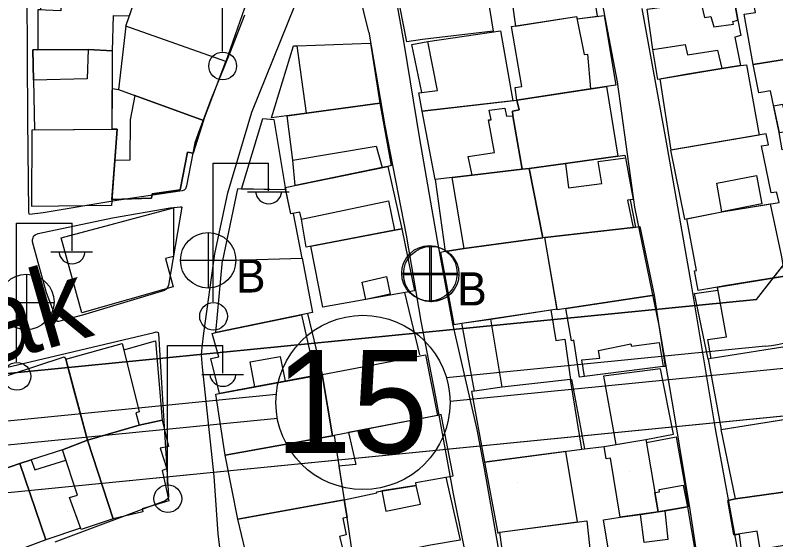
# Model space of a CAD drawing. Extents: x 417997 to 421451, y 4451742 to 4455216.
# Drawn here: x 419242.7 to 419338.7, y 4453532.7 to 4453598.9 of the extents above; entities that cross this region are included whole.
import ezdxf

# ---------------------------------------------------------------- set-up
doc = ezdxf.new("R2010")
doc.units = 0
for name, color, linetype in [('ADAKENARI', 7, 'Continuous'), ('B_Mesken', 7, 'Continuous'), ('B_Teras', 7, 'Continuous'), ('Default', 7, 'Continuous'), ('KALDIRIM', 7, 'Continuous'), ('KD_DAIRE', 7, 'Continuous'), ('KD_YGEN', 7, 'Continuous'), ('PL_AYA_PARK_DINLENME', 7, 'Continuous'), ('PL_TİCK', 7, 'Continuous'), ('S_Elektrik_Diregi', 7, 'Continuous'), ('S_Rogar_Kapagi', 7, 'Continuous'), ('S_Rogar_Kapagi_Buski', 7, 'Continuous'), ('Sinir_Duvar_tek_tarafa_ait', 7, 'Continuous'), ('Sinir_Tel_bir_taraf', 7, 'Continuous'), ('TR_PARKALANI', 7, 'Continuous'), ('TR_TİCK', 7, 'Continuous'), ('Y_Cadde_Yol', 7, 'Continuous'), ('Yol_Sose', 7, 'Continuous')]:
    doc.layers.add(name, color=color, linetype=linetype)

# ---------------------------------------------------------------- blocks, each defined once
blk = doc.blocks.new('POINT_DISPLAY')
at = {"layer": 'Default'}
blk.add_line((0, 0), (0, 0), dxfattribs=at)

msp = doc.modelspace()

# ---------------------------------------------------------------- linework, layer by layer
at = {"layer": 'ADAKENARI'}
for p, q in [((419336.29, 4453563.001), (419344.799, 4453573.879)), ((419336.29, 4453563.001), (419344.799, 4453573.879)), ((419336.29, 4453563.001), (419170.939, 4453546.676)), ((419336.29, 4453563.001), (419170.939, 4453546.676)), ((419398.255, 4453554.046), (419202.527, 4453534.721)), ((419398.255, 4453554.046), (419202.527, 4453534.721))]:
    msp.add_line(p, q, dxfattribs=at)
at = {"layer": 'B_Mesken'}
for points in [[(419304.631, 4453606.216), (419305.852, 4453597.525), (419313.585, 4453598.722), (419313.644, 4453598.426), (419316.207, 4453598.756), (419314.889, 4453607.588)], [(419256.661, 4453597.51), (419259.336, 4453605.327), (419271.932, 4453600.623), (419269.293, 4453593.037)], [(419294.112, 4453595.814), (419292.152, 4453595.524), (419290.403, 4453604.376), (419301.383, 4453605.826), (419302.248, 4453601.077), (419302.383, 4453601.09), (419303.028, 4453596.88)], [(419347.501, 4453594.471), (419344.56, 4453594.065), (419335.888, 4453592.674), (419334.74, 4453599.019), (419336.172, 4453599.227), (419335.715, 4453601.662), (419346.085, 4453603.354), (419347.695, 4453594.507)], [(419245.794, 4453603.142), (419245.873, 4453599.574), (419245.521, 4453599.591), (419245.539, 4453594.523), (419251.873, 4453594.569), (419254.966, 4453594.398), (419255.084, 4453598.874), (419257.1, 4453598.792), (419258.517, 4453602.933), (419256.193, 4453603.032), (419248.482, 4453603.114)], [(419333.922, 4453598.248), (419334.331, 4453596.318), (419333.551, 4453596.12), (419334.294, 4453592.526), (419331.907, 4453592.157), (419327.599, 4453591.432), (419323.857, 4453590.793), (419323.224, 4453594.571), (419322.484, 4453599.637), (419329.264, 4453600.592), (419333.378, 4453601.39)], [(419313.644, 4453598.426), (419317.064, 4453598.867), (419318.551, 4453590.071), (419315.348, 4453589.591), (419306.05, 4453588.151), (419305.805, 4453589.752), (419306.649, 4453589.891), (419305.365, 4453597.449), (419313.585, 4453598.722)], [(419256.661, 4453597.51), (419255.698, 4453589.5), (419266.439, 4453585.604), (419269.293, 4453593.037)], [(419294.012, 4453589.127), (419292.764, 4453595.183), (419294.785, 4453595.565), (419303.95, 4453596.932), (419305.516, 4453588.09), (419294.062, 4453586.783), (419293.646, 4453589.084)], [(419278.274, 4453595.006), (419287.527, 4453595.363), (419288.735, 4453587.805), (419279.472, 4453586.521), (419275.035, 4453585.938), (419277.817, 4453595.031)], [(419254.94, 4453584.503), (419254.966, 4453594.398), (419251.873, 4453594.569), (419244.901, 4453594.519), (419244.978, 4453590.696), (419245.093, 4453584.437)], [(419344.56, 4453594.065), (419345.935, 4453587.772), (419348.827, 4453588.255), (419349.207, 4453585.758), (419345.673, 4453585.224), (419345.969, 4453583.113), (419343.12, 4453582.541), (419339.541, 4453581.89), (419339.174, 4453584.072), (419338.054, 4453589.352), (419336.577, 4453589.097), (419335.888, 4453592.674)], [(419325.508, 4453581.851), (419324.13, 4453590.84), (419331.907, 4453592.157), (419334.294, 4453592.526), (419335.04, 4453592.639), (419336.639, 4453583.765)], [(419317.35, 4453589.891), (419318.77, 4453581.091), (419312.159, 4453580.163), (419307.584, 4453579.553), (419306.703, 4453579.468), (419305.531, 4453586.204), (419305.47, 4453586.785), (419306.337, 4453586.935), (419306.05, 4453588.151)], [(419255.698, 4453589.5), (419257.8, 4453588.737), (419266.439, 4453585.604), (419265.155, 4453581.471), (419264.422, 4453581.586), (419263.514, 4453576.842), (419259.978, 4453576.329), (419259.892, 4453575.787), (419254.891, 4453575.638), (419255.262, 4453580.537), (419255.562, 4453584.507), (419254.94, 4453584.503), (419254.954, 4453589.647)], [(419300.367, 4453578.714), (419295.716, 4453578.14), (419294.062, 4453586.783), (419306.05, 4453588.151), (419306.337, 4453586.935), (419305.47, 4453586.785), (419305.531, 4453586.204), (419306.703, 4453579.468)], [(419288.735, 4453587.805), (419290.139, 4453579.917), (419289.748, 4453579.802), (419289.002, 4453579.649), (419278.039, 4453577.405), (419277.737, 4453580.585), (419277.03, 4453586.2), (419279.472, 4453586.521)], [(419271.252, 4453576.947), (419273.967, 4453585.838), (419275.354, 4453585.732), (419276.788, 4453577.149), (419276.849, 4453576.861)], [(419244.819, 4453584.435), (419255.562, 4453584.507), (419254.833, 4453574.862), (419244.767, 4453574.73)], [(419339.158, 4453575.261), (419338.929, 4453576.295), (419338.836, 4453576.562), (419338.157, 4453576.443), (419336.941, 4453582.384), (419337.796, 4453582.544), (419337.523, 4453583.917), (419325.445, 4453581.84), (419327.193, 4453573.123), (419331.942, 4453574.06)], [(419312.159, 4453580.163), (419319.685, 4453581.219), (419319.745, 4453580.865), (419320.742, 4453575.602), (419320.33, 4453575.561), (419321.035, 4453572.141), (419320.713, 4453572.1), (419309.551, 4453570.803), (419309.324, 4453570.777), (419307.584, 4453579.553), (419312.159, 4453580.163)], [(419290.586, 4453571.729), (419279.422, 4453569.604), (419278.828, 4453573.153), (419278.638, 4453574.039), (419277.498, 4453573.794), (419276.788, 4453577.149), (419289.748, 4453579.802), (419291.497, 4453571.923)], [(419299.381, 4453569.448), (419309.324, 4453570.777), (419307.584, 4453579.553), (419306.703, 4453579.468), (419300.367, 4453578.714), (419297.868, 4453578.405), (419295.716, 4453578.14), (419296.98, 4453569.076)], [(419268.835, 4453567.928), (419278.929, 4453568.212), (419277.828, 4453573.865), (419277.498, 4453573.794), (419276.849, 4453576.861), (419270.73, 4453576.955)], [(419248.461, 4453570.78), (419262.675, 4453574.576), (419262.669, 4453568.408), (419261.664, 4453568.152), (419262.613, 4453564.602), (419251.105, 4453561.325)], [(419339.465, 4453568.391), (419339.819, 4453565.962), (419335.36, 4453565.221), (419332.268, 4453564.707), (419331.361, 4453564.556), (419328.94, 4453564.136), (419328.458, 4453566.627), (419328.724, 4453566.674), (419327.516, 4453573.187), (419331.942, 4453574.06), (419338.043, 4453575.076)], [(419291.497, 4453571.923), (419293.099, 4453564.11), (419286.977, 4453562.982), (419281.537, 4453562.014), (419280.011, 4453569.716), (419290.586, 4453571.729)], [(419311.137, 4453561.686), (419309.551, 4453570.803), (419320.713, 4453572.1), (419321.577, 4453572.209), (419323.368, 4453563.561)], [(419299.083, 4453560.026), (419310.33, 4453561.696), (419311.111, 4453561.838), (419309.551, 4453570.803), (419309.324, 4453570.777), (419299.381, 4453569.448), (419296.98, 4453569.076), (419296.386, 4453568.929), (419298.084, 4453559.837)], [(419268.007, 4453558.843), (419268.835, 4453567.928), (419278.929, 4453568.212), (419280.241, 4453561.355)], [(419330.59, 4453555.541), (419330.194, 4453555.479), (419328.489, 4453563.753), (419331.434, 4453564.163), (419331.361, 4453564.556), (419339.819, 4453565.962), (419341.238, 4453557.222)], [(419323.368, 4453563.561), (419324.777, 4453554.545), (419324.498, 4453554.515), (419314.558, 4453553.259), (419313.924, 4453553.187), (419313.218, 4453557.855), (419312.927, 4453557.794), (419312.22, 4453561.852)], [(419268.458, 4453551.129), (419267.391, 4453555.548), (419268.384, 4453555.777), (419267.544, 4453558.712), (419268.007, 4453558.843), (419278.816, 4453561.063), (419280.553, 4453553.379), (419276.771, 4453552.675), (419272.949, 4453551.964)], [(419304.168, 4453551.945), (419300.697, 4453551.436), (419299.083, 4453560.026), (419302.758, 4453560.529), (419310.33, 4453561.696), (419310.942, 4453557.827), (419312.082, 4453557.984), (419312.797, 4453552.898)], [(419256.384, 4453556.629), (419260.38, 4453557.759), (419261.226, 4453547.753), (419258.328, 4453547.118), (419251.812, 4453545.224), (419249.064, 4453555.454), (419256.177, 4453557.459)], [(419330.194, 4453555.479), (419331.854, 4453546.561), (419342.603, 4453548.303), (419341.238, 4453557.222), (419330.59, 4453555.541)], [(419232.412, 4453546.614), (419231.546, 4453550.087), (419248.85, 4453555.754), (419249.064, 4453555.454), (419251.812, 4453545.224), (419248.633, 4453544.016), (419244.693, 4453542.753), (419243.264, 4453542.278), (419234.71, 4453539.338)], [(419281.446, 4453553.545), (419294.48, 4453556.016), (419295.997, 4453548.358), (419282.754, 4453545.792)], [(419269.207, 4453543.322), (419268.02, 4453551.047), (419281.446, 4453553.545), (419282.754, 4453545.792)], [(419324.187, 4453554.256), (419316.979, 4453553.304), (419318.553, 4453544.679), (419322.325, 4453545.32), (419325.822, 4453545.975)], [(419300.697, 4453551.436), (419300.315, 4453551.373), (419301.949, 4453542.455), (419314.258, 4453544.083), (419312.797, 4453552.898), (419304.168, 4453551.945), (419300.697, 4453551.436)], [(419258.328, 4453547.118), (419261.226, 4453547.753), (419262.025, 4453544.449), (419260.965, 4453544.208), (419261.823, 4453541.607), (419261.251, 4453541.412), (419262.075, 4453537.595), (419258.697, 4453536.543), (419258.772, 4453536.204), (419255.053, 4453535.291), (419251.812, 4453545.224)], [(419284.788, 4453546.186), (419285.708, 4453542.179), (419283.548, 4453541.956), (419284.215, 4453537.7), (419288.356, 4453538.568), (419288.326, 4453538.729), (419288.966, 4453538.831), (419293.332, 4453539.528), (419293.261, 4453539.889), (419297.044, 4453540.573), (419297.998, 4453540.728), (419296.454, 4453548.494), (419295.997, 4453548.358)], [(419338.95, 4453538.54), (419333.648, 4453537.839), (419331.854, 4453546.561), (419341.864, 4453548.184), (419342.792, 4453543.901), (419344.931, 4453544.323), (419345.918, 4453539.709), (419345.137, 4453539.576), (419339.381, 4453538.612)], [(419270.78, 4453535.276), (419269.207, 4453543.322), (419282.754, 4453545.792), (419282.94, 4453545.833), (419284.215, 4453537.7)], [(419322.388, 4453544.945), (419326.147, 4453545.635), (419327.729, 4453536.847), (419327.584, 4453536.819), (419327.584, 4453536.819), (419327.171, 4453536.746), (419324.706, 4453536.315), (419323.864, 4453536.167), (419321.651, 4453535.864), (419319.085, 4453535.513), (419317.854, 4453542.968), (419317.319, 4453542.88), (419317.072, 4453544.428), (419322.325, 4453545.32)], [(419250.933, 4453534.142), (419246.54, 4453532.658), (419243.264, 4453542.278), (419244.693, 4453542.753), (419245.132, 4453541.497), (419249.063, 4453542.71), (419248.633, 4453544.016), (419251.812, 4453545.224), (419255.053, 4453535.291), (419251.001, 4453533.955)], [(419313.692, 4453534.906), (419312.216, 4453543.813), (419301.949, 4453542.455), (419303.644, 4453533.506), (419303.898, 4453533.634)], [(419238.224, 4453529.555), (419234.893, 4453539.407), (419243.264, 4453542.278), (419246.54, 4453532.658)], [(419297.044, 4453540.573), (419298.861, 4453532.616), (419295.146, 4453531.985), (419285.672, 4453530.055), (419285.381, 4453530.013), (419284.588, 4453535.455), (419284.215, 4453537.7), (419288.356, 4453538.568), (419288.326, 4453538.729), (419293.332, 4453539.528), (419293.261, 4453539.889)], [(419333.648, 4453537.839), (419332.675, 4453537.637), (419333.427, 4453533.276), (419334.115, 4453533.383), (419334.677, 4453528.901), (419340.09, 4453529.81), (419340.162, 4453529.281), (419346.558, 4453530.446), (419345.137, 4453539.576), (419339.381, 4453538.612)], [(419284.473, 4453529.727), (419280.411, 4453529.04), (419276.976, 4453528.36), (419272.66, 4453527.522), (419270.78, 4453535.276), (419280.971, 4453537.114), (419284.215, 4453537.7), (419284.588, 4453535.455), (419284.065, 4453535.37), (419284.478, 4453533.278), (419283.649, 4453533.088)], [(419316.988, 4453535.175), (419319.085, 4453535.513), (419321.651, 4453535.864), (419323.864, 4453536.167), (419324.706, 4453536.315), (419327.584, 4453536.819), (419329.087, 4453527.841), (419317.392, 4453526.324), (419315.84, 4453526.075), (419315.287, 4453531.174), (419317.547, 4453531.589)], [(419303.898, 4453533.634), (419314.866, 4453535.058), (419315.84, 4453526.075), (419312.625, 4453525.561), (419312.803, 4453524.669), (419306.002, 4453523.682), (419305.24, 4453523.607)]]:
    msp.add_lwpolyline(points, close=True, dxfattribs=at)
at = {"layer": 'B_Teras'}
for points in [[(419245.521, 4453599.591), (419245.539, 4453594.523), (419251.873, 4453594.569), (419254.966, 4453594.398), (419255.084, 4453598.874), (419257.1, 4453598.792), (419258.517, 4453602.933), (419256.193, 4453603.032), (419248.482, 4453603.114), (419248.425, 4453599.451)], [(419330.931, 4453597.412), (419333.406, 4453597.748), (419333.32, 4453598.115), (419333.922, 4453598.248), (419333.378, 4453601.39), (419329.264, 4453600.592), (419329.722, 4453598.586), (419330.543, 4453598.725)], [(419306.05, 4453588.151), (419305.805, 4453589.752), (419306.649, 4453589.891), (419305.365, 4453597.449), (419313.585, 4453598.722), (419314.552, 4453593.928), (419314.944, 4453593.972), (419315.348, 4453589.591)], [(419294.062, 4453586.783), (419293.646, 4453589.084), (419296.011, 4453589.365), (419294.785, 4453595.565), (419303.95, 4453596.932), (419305.516, 4453588.09)], [(419279.472, 4453586.521), (419278.274, 4453595.006), (419287.527, 4453595.363), (419288.735, 4453587.805)], [(419323.857, 4453590.793), (419323.224, 4453594.571), (419327.296, 4453595.181), (419327.579, 4453593.871), (419331.383, 4453594.491), (419331.907, 4453592.157), (419327.599, 4453591.432)], [(419244.901, 4453594.519), (419251.873, 4453594.569), (419251.761, 4453590.856), (419244.978, 4453590.696)], [(419257.8, 4453588.737), (419257.178, 4453585.674), (419257.164, 4453580.57), (419255.262, 4453580.537), (419254.891, 4453575.638), (419259.892, 4453575.787), (419259.978, 4453576.329), (419263.514, 4453576.842), (419264.422, 4453581.586), (419265.155, 4453581.471), (419266.439, 4453585.604)], [(419300.367, 4453578.714), (419299.891, 4453581.051), (419303.201, 4453581.55), (419302.461, 4453585.664), (419302.802, 4453585.698), (419302.549, 4453586.883), (419304.533, 4453587.161), (419304.73, 4453586.135), (419305.531, 4453586.204), (419306.703, 4453579.468)], [(419339.174, 4453584.072), (419342.893, 4453584.644), (419342.542, 4453586.141), (419341.993, 4453586.054), (419341.784, 4453586.776), (419340.603, 4453586.631), (419340.472, 4453587.01), (419339.79, 4453586.905), (419339.611, 4453587.602), (419338.463, 4453587.424), (419339.174, 4453584.072)], [(419289.002, 4453579.649), (419278.039, 4453577.405), (419277.737, 4453580.585), (419288.245, 4453582.344)], [(419307.584, 4453579.553), (419312.159, 4453580.163), (419312.572, 4453577.092), (419316.752, 4453577.653), (419316.284, 4453580.428), (419319.745, 4453580.865), (419320.742, 4453575.602), (419319.986, 4453575.526), (419320.713, 4453572.1), (419309.324, 4453570.777)], [(419299.381, 4453569.448), (419297.868, 4453578.405), (419300.367, 4453578.714), (419306.703, 4453579.468), (419307.584, 4453579.553), (419309.324, 4453570.777)], [(419331.942, 4453574.06), (419331.289, 4453577.694), (419336.317, 4453578.661), (419336.98, 4453575.095)], [(419279.422, 4453569.604), (419278.828, 4453573.153), (419289.835, 4453575.441), (419290.586, 4453571.729)], [(419286.977, 4453562.982), (419286.474, 4453565.201), (419289.578, 4453565.897), (419290.025, 4453563.682)], [(419330.59, 4453555.541), (419330.153, 4453557.939), (419332.526, 4453558.282), (419331.361, 4453564.556), (419339.819, 4453565.962), (419341.238, 4453557.222)], [(419304.168, 4453551.945), (419302.758, 4453560.529), (419310.33, 4453561.696), (419310.942, 4453557.827), (419312.082, 4453557.984), (419312.797, 4453552.898)], [(419250.078, 4453551.609), (419249.064, 4453555.454), (419256.177, 4453557.459), (419258.33, 4453548.829), (419257.89, 4453548.693), (419258.328, 4453547.118), (419251.812, 4453545.224)], [(419314.558, 4453553.259), (419314.229, 4453555.395), (419316.52, 4453555.6), (419316.329, 4453556.565), (419320.447, 4453557.386), (419320.507, 4453557.099), (419323.994, 4453557.579), (419324.498, 4453554.515)], [(419272.949, 4453551.964), (419272.353, 4453555.125), (419276.118, 4453555.808), (419276.771, 4453552.675)], [(419251.812, 4453545.224), (419255.053, 4453535.291), (419251.001, 4453533.955), (419249.53, 4453537.98), (419250.526, 4453538.276), (419248.633, 4453544.016)], [(419319.085, 4453535.513), (419317.854, 4453542.968), (419317.319, 4453542.88), (419317.072, 4453544.428), (419322.325, 4453545.32), (419323.864, 4453536.167)], [(419293.849, 4453537.148), (419293.332, 4453539.528), (419288.966, 4453538.831), (419289.48, 4453536.266)], [(419323.864, 4453536.167), (419323.448, 4453538.639), (419324.045, 4453538.713), (419323.995, 4453539.004), (419327.053, 4453539.543), (419327.584, 4453536.819)], [(419332.675, 4453537.637), (419333.648, 4453537.839), (419339.381, 4453538.612), (419345.137, 4453539.576), (419346.558, 4453530.446), (419340.162, 4453529.281), (419339.803, 4453531.944), (419336.755, 4453531.428), (419336.393, 4453533.738), (419333.427, 4453533.276)], [(419324.706, 4453536.315), (419325.112, 4453532.671), (419322.102, 4453532.292), (419321.651, 4453535.864), (419323.864, 4453536.167)]]:
    msp.add_lwpolyline(points, close=True, dxfattribs=at)
at = {"layer": 'KALDIRIM'}
for p, q in [((419397.665, 4453560.017), (419297.597, 4453550.137)), ((419397.665, 4453560.017), (419297.597, 4453550.137)), ((419337.45, 4453557.086), (419297.149, 4453553.107)), ((419337.45, 4453557.086), (419297.149, 4453553.107)), ((419275.642, 4453550.984), (419171.529, 4453540.705)), ((419275.642, 4453550.984), (419171.529, 4453540.705)), ((419275.783, 4453547.983), (419196.411, 4453540.147)), ((419275.783, 4453547.983), (419196.411, 4453540.147))]:
    msp.add_line(p, q, dxfattribs=at)
msp.add_arc((419335.976, 4453572.014), 15, 275.63867, 8.28903, dxfattribs=at)
msp.add_arc((419335.976, 4453572.014), 15, 275.63867, 8.28903, dxfattribs=at)
at = {"layer": 'KD_DAIRE'}
msp.add_circle((419286.597, 4453549.997), 11, dxfattribs=at)
msp.add_circle((419286.597, 4453549.997), 11, dxfattribs=at)
at = {"layer": 'PL_AYA_PARK_DINLENME'}
msp.add_lwpolyline([(419391.61, 4453553.39), (419202.527, 4453534.721), (419194.603, 4453523.947), (419200.285, 4453496.517), (419202.368, 4453486.526), (419299.997, 4453506.67), (419368.973, 4453519.655), (419373.133, 4453497.59), (419398.114, 4453502.17), (419404.774, 4453503.862), (419391.61, 4453553.39)], dxfattribs=at)
msp.add_lwpolyline([(419391.61, 4453553.39), (419202.527, 4453534.721), (419194.603, 4453523.947), (419200.285, 4453496.517), (419202.368, 4453486.526), (419299.997, 4453506.67), (419368.973, 4453519.655), (419373.133, 4453497.59), (419398.114, 4453502.17), (419404.774, 4453503.862), (419391.61, 4453553.39)], dxfattribs=at)
at = {"layer": 'PL_TİCK'}
msp.add_lwpolyline([(419122.585, 4453540.825), (419170.939, 4453546.676), (419336.29, 4453563.001), (419344.799, 4453573.879), (419338.619, 4453616.3), (419327.187, 4453625.772), (419184.841, 4453619.737), (419123.402, 4453617.132)], dxfattribs=at)
msp.add_lwpolyline([(419122.585, 4453540.825), (419170.939, 4453546.676), (419336.29, 4453563.001), (419344.799, 4453573.879), (419338.619, 4453616.3), (419327.187, 4453625.772), (419184.841, 4453619.737), (419123.402, 4453617.132)], dxfattribs=at)
at = {"layer": 'S_Elektrik_Diregi'}
for p, q in [((419268.842, 4453594.308), (419268.842, 4453611.808)), ((419267.685, 4453562.715), (419267.685, 4453580.215)), ((419267.685, 4453580.215), (419274.685, 4453580.215)), ((419274.685, 4453576.715), (419274.685, 4453580.215)), ((419272.025, 4453576.575), (419277.275, 4453576.575)), ((419242.849, 4453555.136), (419242.849, 4453572.636)), ((419242.849, 4453572.636), (419249.849, 4453572.636)), ((419249.849, 4453569.136), (419249.849, 4453572.636)), ((419247.189, 4453568.996), (419252.44, 4453568.996)), ((419261.912, 4453539.682), (419261.912, 4453557.182)), ((419261.912, 4453557.182), (419268.912, 4453557.182)), ((419268.912, 4453553.682), (419268.912, 4453557.182)), ((419266.252, 4453553.542), (419271.502, 4453553.542))]:
    msp.add_line(p, q, dxfattribs=at)
for centre in [(419268.878, 4453592.472), (419267.721, 4453560.88), (419242.885, 4453553.301), (419261.948, 4453537.847)]:
    msp.add_circle(centre, 1.75, dxfattribs=at)
for centre in [(419274.685, 4453576.728), (419249.85, 4453569.149), (419268.912, 4453553.695)]:
    msp.add_arc(centre, 1.658, 184.83843, 355.14641, dxfattribs=at)
at = {"layer": 'S_Rogar_Kapagi'}
for p, q in [((419295.265, 4453562.674), (419295.265, 4453569.674)), ((419244.14, 4453559.158), (419244.14, 4453566.158)), ((419291.695, 4453566.139), (419298.695, 4453566.139)), ((419240.57, 4453562.623), (419247.57, 4453562.623))]:
    msp.add_line(p, q, dxfattribs=at)
for centre in [(419295.212, 4453566.203), (419244.087, 4453562.686)]:
    msp.add_circle(centre, 3.5, dxfattribs=at)
at = {"layer": 'S_Rogar_Kapagi_Buski'}
for p, q in [((419267.045, 4453571.443), (419267.045, 4453564.443)), ((419294.995, 4453569.803), (419294.995, 4453562.803)), ((419263.545, 4453567.943), (419270.545, 4453567.943)), ((419291.495, 4453566.303), (419298.495, 4453566.303))]:
    msp.add_line(p, q, dxfattribs=at)
for centre in [(419267.045, 4453567.943), (419294.995, 4453566.303)]:
    msp.add_circle(centre, 3.5, dxfattribs=at)
at = {"layer": 'Sinir_Duvar_tek_tarafa_ait'}
for points in [[(419279.588, 4453561.221), (419281.446, 4453553.545)], [(419312.797, 4453552.898), (419312.921, 4453552.911), (419314.567, 4453544.121)], [(419314.258, 4453544.083), (419317.072, 4453544.428)]]:
    msp.add_lwpolyline(points, dxfattribs=at)
at = {"layer": 'Sinir_Tel_bir_taraf'}
msp.add_lwpolyline([(419291.841, 4453563.878), (419293.746, 4453556.009)], dxfattribs=at)
at = {"layer": 'TR_TİCK'}
msp.add_lwpolyline([(419122.585, 4453540.825), (419170.939, 4453546.676), (419336.29, 4453563.001), (419344.799, 4453573.879), (419338.619, 4453616.3), (419327.187, 4453625.772), (419184.841, 4453619.737), (419123.402, 4453617.132)], dxfattribs=at)
msp.add_lwpolyline([(419122.585, 4453540.825), (419170.939, 4453546.676), (419336.29, 4453563.001), (419344.799, 4453573.879), (419338.619, 4453616.3), (419327.187, 4453625.772), (419184.841, 4453619.737), (419123.402, 4453617.132)], dxfattribs=at)
at = {"layer": 'Yol_Sose'}
for points in [[(419244.406, 4453574.063), (419244.251, 4453585.704), (419244.196, 4453601.742), (419244.003, 4453612.683)], [(419315.197, 4453609.421), (419316.277, 4453603.329), (419318.721, 4453590.483), (419320.908, 4453574.665), (419324.011, 4453559.499), (419325.868, 4453548.705), (419327.901, 4453536.173), (419330.272, 4453520.672), (419331.449, 4453514.979), (419331.435, 4453514.801), (419331.423, 4453514.696), (419331.362, 4453514.568), (419331.251, 4453514.484), (419331.174, 4453514.444), (419326.123, 4453513.187), (419314.838, 4453511.111), (419307.687, 4453510.033), (419307.595, 4453510.026), (419307.469, 4453510.049), (419307.336, 4453510.169), (419305.826, 4453519.814)], [(419287.329, 4453596.755), (419284.819, 4453607.082), (419282.72, 4453607.453), (419281.873, 4453607.378), (419281.352, 4453607), (419280.93, 4453606.334)], [(419266.487, 4453558.765), (419267.873, 4453568.756), (419269.518, 4453576.461), (419272.55, 4453586.629), (419278.016, 4453600.221), (419280.93, 4453606.334)], [(419305.826, 4453519.814), (419303.784, 4453531.135), (419301.962, 4453541.674), (419301.03, 4453546.601), (419297.948, 4453559.931), (419296.018, 4453570.427), (419293.757, 4453583.283), (419291.783, 4453595.374), (419290.196, 4453604.376)], [(419359.152, 4453519.374), (419346.73, 4453516.744), (419337.278, 4453515.012), (419337.009, 4453514.973), (419336.785, 4453515.095), (419336.745, 4453515.24), (419334.02, 4453530.842), (419331.101, 4453546.677), (419328.057, 4453565.096), (419324.927, 4453582.851), (419321.86, 4453599.753)], [(419271.637, 4453598.915), (419269.791, 4453594.122), (419267.324, 4453588.138), (419265.934, 4453584.434), (419265.376, 4453582.797), (419264.295, 4453577.354), (419264.192, 4453576.962), (419264.033, 4453576.808), (419263.772, 4453576.703), (419255.762, 4453575.531), (419246.212, 4453573.948), (419244.485, 4453573.749), (419244.427, 4453573.827), (419244.406, 4453574.063)], [(419287.329, 4453596.755), (419289.352, 4453584.935), (419292.06, 4453571.1), (419293.892, 4453560.273), (419295.736, 4453550.696), (419297.981, 4453538.464), (419300.374, 4453526.538), (419302.656, 4453514.307), (419303.092, 4453511.447), (419303.41, 4453509.579), (419303.445, 4453509.19), (419303.394, 4453508.886), (419303.292, 4453508.76), (419303.134, 4453508.671), (419294.1, 4453506.857), (419287.833, 4453505.725), (419275.185, 4453503.402), (419275.099, 4453503.422), (419275.058, 4453503.48), (419272.32, 4453514.797), (419268.722, 4453530.004)], [(419246.633, 4453563.832), (419244.995, 4453569.821), (419244.878, 4453570.28), (419244.867, 4453570.506), (419244.905, 4453570.706), (419244.923, 4453570.76), (419244.992, 4453570.994), (419245.184, 4453571.168), (419245.566, 4453571.342), (419254.943, 4453573.315), (419262.244, 4453574.549), (419263.538, 4453574.692), (419263.685, 4453574.681), (419263.706, 4453574.657), (419262.033, 4453564.816), (419261.913, 4453564.517), (419261.758, 4453564.298), (419261.514, 4453564.114), (419251.188, 4453561.034), (419248.129, 4453560.208), (419247.993, 4453560.232), (419247.947, 4453560.41)], [(419247.947, 4453560.41), (419246.633, 4453563.832)], [(419196.657, 4453530.125), (419195.75, 4453539.647), (419195.806, 4453539.9), (419195.88, 4453540.084), (419195.961, 4453540.188), (419205.109, 4453543.65), (419241.538, 4453554.41), (419260.225, 4453558.849), (419260.484, 4453558.922), (419260.653, 4453558.89), (419260.728, 4453558.848), (419260.737, 4453558.792), (419260.759, 4453558.712), (419261.427, 4453547.616), (419262.027, 4453538.182), (419262.018, 4453538.054), (419261.97, 4453537.905), (419261.878, 4453537.788), (419261.616, 4453537.559), (419247.694, 4453532.363)], [(419268.722, 4453530.004), (419268.31, 4453533.419), (419267.801, 4453540.704), (419266.324, 4453554.447), (419266.215, 4453555.973), (419266.295, 4453556.969), (419266.487, 4453558.765)]]:
    msp.add_lwpolyline(points, dxfattribs=at)

# ---------------------------------------------------------------- block references
at = {"layer": 'TR_PARKALANI', "xscale": 0.1, "yscale": 0.10000000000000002}
for p in [(419320.239, 4453541.33), (419320.239, 4453541.33), (419306.167, 4453539.833), (419306.167, 4453539.833), (419338.503, 4453538.036), (419338.503, 4453538.036), (419249.28, 4453536.24), (419249.28, 4453536.24), (419271.436, 4453534.144), (419271.436, 4453534.144)]:
    msp.add_blockref('POINT_DISPLAY', p, dxfattribs=at)

# ---------------------------------------------------------------- texts
at = {"layer": 'KD_YGEN'}
msp.add_text('15', height=13, dxfattribs=at).set_placement((419275.5, 4453543.603))
msp.add_text('15', height=13, dxfattribs=at).set_placement((419275.5, 4453543.603))
at = {"layer": 'S_Rogar_Kapagi_Buski'}
for p in [(419270.545, 4453563.878), (419298.495, 4453562.238)]:
    msp.add_text('B', height=4.2, dxfattribs=at).set_placement(p)
at = {"layer": 'Y_Cadde_Yol'}
msp.add_text('4. Zafer Sokak', height=10, rotation=16.04171, dxfattribs=at).set_placement((419169.231, 4453534.471))

doc.saveas('drawing.dxf')
